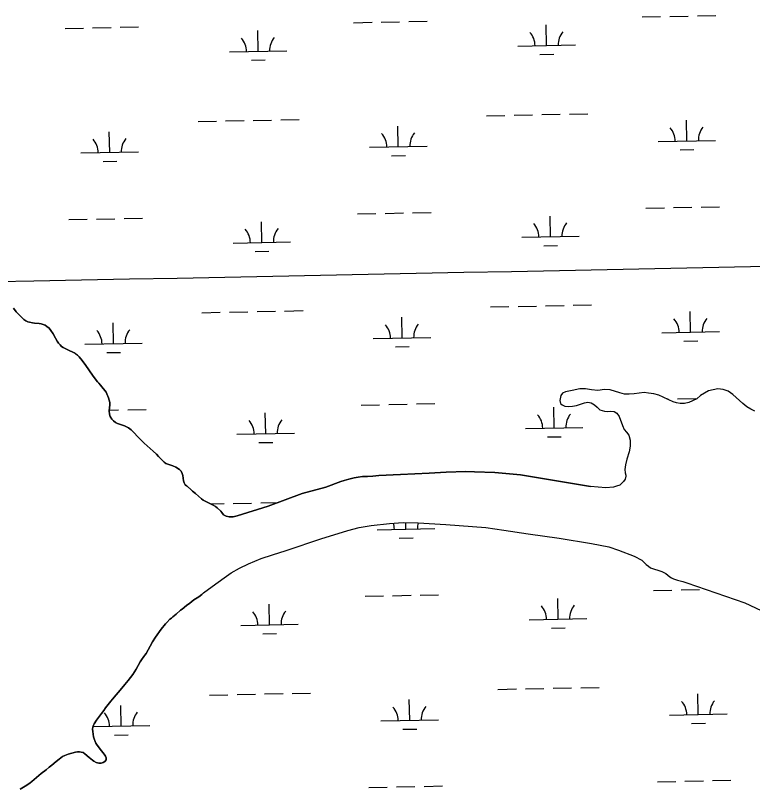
# Model space of a CAD drawing. Extents: x 3989314 to 4027622, y 243956 to 270014.
# Drawn here: x 4004433 to 4005715, y 254788 to 256133 of the extents above; entities that cross this region are included whole.
import ezdxf

# ---------------------------------------------------------------- set-up
doc = ezdxf.new("R2010")
doc.units = 0
for name, color, linetype in [('V-GRID-MAJR', 7, 'Continuous'), ('V-RIVR-EDGE', 7, 'Continuous'), ('V-TOPO-SHOR', 7, 'Continuous'), ('V-WETL-SWMP', 7, 'Continuous')]:
    doc.layers.add(name, color=color, linetype=linetype)

msp = doc.modelspace()

# ---------------------------------------------------------------- linework, layer by layer
at = {"layer": 'V-GRID-MAJR'}
msp.add_spline([(3993497.6, 255455.7), (3998815.3, 255559.8), (4004133, 255664.6), (4009450.7, 255770.2), (4014768.4, 255876.5), (4020086, 255983.7), (4025403.7, 256091.6)], degree=3, dxfattribs=at)
at = {"layer": 'V-RIVR-EDGE'}
msp.add_line((4004760.2, 255128.2), (4004760, 255128), dxfattribs=at)
for points in [[(4004429.8, 255623.5), (4004434.9, 255617.1), (4004437.3, 255614.3), (4004442.8, 255609.3), (4004445.6, 255606.3), (4004448.1, 255604.1), (4004451.3, 255601.8), (4004454.8, 255600.1), (4004458, 255599), (4004463.2, 255597.9), (4004466.3, 255597.5), (4004474.9, 255597), (4004478, 255596.6), (4004481.7, 255595.5), (4004485.4, 255594.1), (4004488.3, 255591.9), (4004491.8, 255588.8), (4004495.2, 255585), (4004499.3, 255578.8), (4004503.3, 255571.7), (4004506.2, 255566.5), (4004508.4, 255563), (4004511.2, 255559.6), (4004513.7, 255557), (4004516.2, 255555.2), (4004527.8, 255549.6), (4004532.1, 255547.8), (4004535.5, 255546), (4004538, 255544.5), (4004541.3, 255541.7), (4004544.4, 255538.7), (4004549.4, 255532.5), (4004555.8, 255523.7), (4004567.3, 255506.9), (4004570.1, 255503), (4004576.3, 255495.6), (4004578.7, 255493.1), (4004581.5, 255489.8), (4004591.1, 255477.8), (4004592.6, 255474.9), (4004595.4, 255467.5), (4004597.4, 255459.4), (4004597.7, 255455.6), (4004596.4, 255444.8), (4004596.8, 255439.5), (4004598.3, 255435), (4004600.8, 255430.8), (4004603.8, 255427.4), (4004607.4, 255424.9), (4004611.1, 255423.2), (4004622.8, 255418.9), (4004626.8, 255417.2), (4004629.8, 255415.4), (4004634.4, 255412), (4004639.9, 255407), (4004645.6, 255400.6), (4004657.1, 255388.8), (4004672.9, 255375.1), (4004679, 255369.5), (4004682.3, 255365.7), (4004685.4, 255361.9), (4004691.8, 255355.8), (4004695, 255353.6), (4004707.4, 255349.4), (4004712.4, 255347.3), (4004719, 255342.8), (4004721.7, 255340.2), (4004723.6, 255336), (4004724.7, 255332.8), (4004725.7, 255323.1), (4004726.9, 255319.6), (4004728.7, 255316.6), (4004731.1, 255314.3), (4004731.8, 255314)], [(4004731.8, 255314), (4004738.9, 255307.8), (4004741.5, 255305.4), (4004746.7, 255301), (4004756.8, 255291.9), (4004759.9, 255289.4), (4004763.3, 255287.9), (4004777.4, 255280.9), (4004781.1, 255278.6), (4004784.4, 255276.2), (4004790.4, 255270.6), (4004792.4, 255268), (4004795, 255263.9)], [(4004760, 255128), (4004757.5, 255125.6), (4004752.3, 255121.3), (4004746.4, 255117.9), (4004743.8, 255116.1), (4004736.5, 255110.2), (4004730.9, 255106.4), (4004723.3, 255100.1), (4004720.7, 255098.2), (4004712.8, 255091.3), (4004707, 255086.7), (4004704.8, 255084.5), (4004702.2, 255082.6), (4004696.8, 255077.1), (4004694.5, 255074.6), (4004687.1, 255065.5), (4004677, 255051.1), (4004672, 255043.3), (4004667.9, 255035.9), (4004664.4, 255029.1), (4004660.9, 255023.1), (4004658.4, 255020.1), (4004656.5, 255017.7), (4004652.4, 255011.8), (4004650.5, 255008.6), (4004643.4, 254995.6), (4004637.4, 254986.1), (4004629.7, 254976.1), (4004623.8, 254969.1), (4004618.5, 254962.5), (4004602.2, 254943.3), (4004599.6, 254939.9), (4004590.3, 254928.3), (4004587.3, 254924), (4004582.9, 254918.4), (4004574.5, 254906.9), (4004570.5, 254900.8), (4004569.1, 254898), (4004568, 254894.6), (4004567.6, 254891.2), (4004567.8, 254887.3), (4004568.5, 254882.4), (4004569.4, 254878.1), (4004570.5, 254874.2), (4004572, 254870), (4004573.3, 254867.1), (4004575.6, 254863.3), (4004582.8, 254853.3), (4004587.7, 254847.8), (4004590, 254844.3), (4004591.1, 254841.2), (4004591.1, 254838), (4004588.9, 254834.9), (4004586.1, 254833.3), (4004582.6, 254832.2), (4004578.6, 254832.1), (4004573.6, 254833.5), (4004570, 254835.4), (4004567.2, 254837.3), (4004564.3, 254839.5), (4004561.6, 254841.7), (4004554.2, 254848.6), (4004551.2, 254850.5), (4004548, 254851.4), (4004544.7, 254851.9), (4004541.2, 254851.7), (4004538, 254851.2), (4004531.5, 254849.7), (4004525, 254847.8), (4004519.2, 254845.7), (4004515.4, 254843.5), (4004509.3, 254839.3), (4004504.4, 254835), (4004496.9, 254828.7), (4004491.8, 254825.2), (4004486.6, 254820.8), (4004478.1, 254814.4), (4004462.1, 254800.2), (4004459.1, 254798), (4004456.7, 254796.3), (4004450.1, 254792.3), (4004441.8, 254786.6)]]:
    msp.add_lwpolyline(points, dxfattribs=at)
at = {"layer": 'V-TOPO-SHOR'}
for points in [[(4005719.2, 255444.4), (4005712.2, 255447.7), (4005705.6, 255452.2), (4005698.1, 255458), (4005680.9, 255473.5), (4005672.8, 255479.2), (4005664.1, 255482.3), (4005654.7, 255483.3), (4005646.6, 255481.8), (4005638.7, 255479.6), (4005631.6, 255475.9), (4005625, 255471.5), (4005618.3, 255466.2), (4005604.4, 255459.5), (4005596.9, 255457.8), (4005589.3, 255457.7), (4005583.3, 255458.8), (4005577.2, 255460.5), (4005569.6, 255463.9), (4005560.1, 255469.1), (4005552.5, 255472.1), (4005543.7, 255474.5), (4005534.1, 255476), (4005526.6, 255476.9), (4005509.3, 255474.9), (4005501, 255474.2), (4005492.7, 255474.3), (4005484.4, 255476.4), (4005467.7, 255481.3), (4005457.7, 255482), (4005446.5, 255480.7), (4005435, 255481.7), (4005424.9, 255483.5), (4005414.8, 255483.2), (4005401.7, 255480.7), (4005390, 255478.3), (4005384.6, 255475.6), (4005381.6, 255471.5), (4005380.1, 255462.9), (4005381.3, 255457.7), (4005384.1, 255455.5), (4005388.6, 255453.4), (4005395.2, 255452.6), (4005402.1, 255453), (4005409.2, 255454.6), (4005418, 255457.1), (4005423, 255458.8), (4005429, 255460.1), (4005434.7, 255458.8), (4005440.4, 255455.4), (4005444.8, 255451.2), (4005449.6, 255447), (4005457.6, 255444.2), (4005463.5, 255444), (4005468.6, 255444.6), (4005474.4, 255443.6), (4005479.2, 255440.9), (4005483.5, 255435.4), (4005489, 255419.4), (4005492.3, 255412.6), (4005496.3, 255408.2), (4005500, 255402.6), (4005502.3, 255393.9), (4005502.7, 255383.8), (4005500.5, 255374), (4005496.6, 255361), (4005494.3, 255351.2), (4005493.1, 255342.9), (4005493.9, 255337.1), (4005494.7, 255332.9), (4005494.8, 255331.3), (4005493.8, 255326.3), (4005490.9, 255321.9), (4005484.2, 255315.9), (4005478.9, 255313.8), (4005473.6, 255312.5), (4005460, 255311.2), (4005433.3, 255313.2)], [(4004795, 255263.9), (4004799.6, 255261.8), (4004805, 255260.6), (4004812.2, 255260.9), (4004818.9, 255262.6), (4004872.9, 255279.3), (4004932.2, 255301.1), (4004973.2, 255312.2), (4004999.3, 255321.9), (4005004.9, 255323.8), (4005013.2, 255326.3), (4005022.6, 255328.5), (4005029.7, 255329.8), (4005036.9, 255330.6), (4005045.7, 255330.9), (4005054.8, 255331.5), (4005065.3, 255332.5), (4005103.3, 255334.4), (4005153.1, 255336.7), (4005182.6, 255338.3), (4005216.5, 255339.6), (4005231.7, 255339.2), (4005266.9, 255337.6), (4005311.8, 255333.6), (4005433.3, 255313.2)], [(4004760.2, 255128.2), (4004781.9, 255143.8), (4004800.2, 255157.7), (4004808.8, 255163.3), (4004822.9, 255171.1), (4004838.6, 255178.7), (4004860.7, 255187.9), (4004880.3, 255194.7), (4004904.4, 255202.2), (4004966, 255222.8), (4004994.8, 255231.4), (4005011.6, 255236.8), (4005031.1, 255242), (4005052.1, 255245.8), (4005084.1, 255249.3), (4005107.7, 255250.8), (4005133.6, 255250.2), (4005182, 255247.3), (4005251.2, 255241.8), (4005282.9, 255237.6), (4005324.8, 255231.3), (4005379.1, 255223.4), (4005435, 255214.4), (4005465.4, 255208.2), (4005482.4, 255202.9), (4005509.3, 255192.1), (4005523, 255185.1), (4005530.3, 255178), (4005534.1, 255174.6), (4005538, 255172.2), (4005557.7, 255165.3), (4005564.3, 255161.9), (4005567.9, 255159.2), (4005571.5, 255156.2), (4005574.2, 255154.3), (4005577.6, 255152.7), (4005584.6, 255150.2), (4005594.3, 255147.9), (4005601, 255145.9), (4005701.7, 255111), (4005778.5, 255074.9)]]:
    msp.add_lwpolyline(points, dxfattribs=at)
at = {"layer": 'V-WETL-SWMP'}
for p, q in [((4005523.3, 256130.3), (4005555.3, 256130.9)), ((4005571.3, 256131.2), (4005603.3, 256131.9)), ((4005619.3, 256132.2), (4005651.3, 256132.8)), ((4005021.5, 256120.3), (4005053.5, 256120.9)), ((4005069.5, 256121.2), (4005101.5, 256121.9)), ((4005117.5, 256122.2), (4005149.5, 256122.8)), ((4005357.2, 256080.5), (4005356.5, 256116.5)), ((4004519.7, 256110.3), (4004551.7, 256110.9)), ((4004567.7, 256111.2), (4004599.7, 256111.9)), ((4004615.7, 256112.2), (4004647.6, 256112.8)), ((4004855.4, 256070.5), (4004854.7, 256106.5)), ((4005307.2, 256079.5), (4005407.2, 256081.5)), ((4004805.4, 256069.5), (4004905.4, 256071.5)), ((4005345.5, 256064.9), (4005369.5, 256065.4)), ((4004843.7, 256054.9), (4004867.7, 256055.4)), ((4005252.8, 255958.4), (4005284.7, 255959)), ((4005300.7, 255959.3), (4005332.7, 255960)), ((4005348.7, 255960.3), (4005380.7, 255960.9)), ((4005396.7, 255961.2), (4005428.7, 255961.9)), ((4004750.9, 255948.4), (4004782.9, 255949)), ((4004798.9, 255949.3), (4004830.9, 255950)), ((4004846.9, 255950.3), (4004878.9, 255950.9)), ((4004894.9, 255951.2), (4004926.9, 255951.9)), ((4005601, 255914.6), (4005600.3, 255950.5)), ((4004597.4, 255894.6), (4004596.7, 255930.5)), ((4005099.2, 255904.6), (4005098.5, 255940.5)), ((4005551, 255913.6), (4005651, 255915.6)), ((4005049.2, 255903.6), (4005149.2, 255905.5)), ((4004547.4, 255893.6), (4004647.4, 255895.5)), ((4005087.5, 255888.9), (4005111.5, 255889.4)), ((4005589.3, 255898.9), (4005613.3, 255899.4)), ((4004585.7, 255878.9), (4004609.7, 255879.4)), ((4005529.9, 255797.7), (4005561.9, 255798.3)), ((4005577.9, 255798.6), (4005609.9, 255799.3)), ((4005625.9, 255799.6), (4005657.9, 255800.2)), ((4004622.3, 255779.6), (4004654.3, 255780.2)), ((4005028.1, 255787.7), (4005060.1, 255788.3)), ((4005076.1, 255788.6), (4005108.1, 255789.3)), ((4005124.1, 255789.6), (4005156.1, 255790.2)), ((4005363.8, 255747.9), (4005363.1, 255783.9)), ((4004526.3, 255777.7), (4004558.3, 255778.3)), ((4004574.3, 255778.6), (4004606.3, 255779.3)), ((4004862, 255737.9), (4004861.3, 255773.9)), ((4005313.8, 255746.9), (4005413.8, 255748.9)), ((4004812, 255736.9), (4004912, 255738.9)), ((4005352.1, 255732.3), (4005376.1, 255732.7)), ((4004850.3, 255722.3), (4004874.3, 255722.7)), ((4004901.5, 255618.6), (4004933.5, 255619.3)), ((4005259.4, 255625.8), (4005291.4, 255626.4)), ((4005307.4, 255626.7), (4005339.4, 255627.4)), ((4005355.4, 255627.7), (4005387.4, 255628.3)), ((4005403.4, 255628.6), (4005435.3, 255629.3)), ((4004757.6, 255615.8), (4004789.6, 255616.4)), ((4004805.6, 255616.7), (4004837.6, 255617.4)), ((4004853.6, 255617.7), (4004885.5, 255618.3)), ((4005105.8, 255571.9), (4005105.1, 255607.9)), ((4005607.6, 255581.9), (4005606.9, 255617.9)), ((4004604, 255561.9), (4004603.3, 255597.9)), ((4005557.7, 255580.9), (4005657.6, 255582.9)), ((4005055.8, 255570.9), (4005155.8, 255572.9)), ((4005596, 255566.3), (4005619.9, 255566.8)), ((4004554, 255560.9), (4004654, 255562.9)), ((4005094.1, 255556.3), (4005118.1, 255556.8)), ((4004592.3, 255546.3), (4004616.3, 255546.8)), ((4005130.7, 255457), (4005162.7, 255457.6)), ((4005566.4, 255465.7), (4005568.5, 255465.7)), ((4005584.5, 255466), (4005616.5, 255466.7)), ((4004596.6, 255446.3), (4004612.9, 255446.7)), ((4004628.9, 255447), (4004660.9, 255447.6)), ((4005034.7, 255455.1), (4005066.7, 255455.7)), ((4005082.7, 255456), (4005114.7, 255456.7)), ((4005370.4, 255415.3), (4005369.7, 255451.3)), ((4004868.6, 255405.3), (4004867.9, 255441.3)), ((4004818.6, 255404.3), (4004918.6, 255406.3)), ((4005320.5, 255414.3), (4005420.4, 255416.3)), ((4004856.9, 255389.7), (4004880.9, 255390.1)), ((4005358.8, 255399.7), (4005382.7, 255400.1)), ((4004772.5, 255283.3), (4004796.2, 255283.8)), ((4004812.2, 255284.1), (4004844.2, 255284.7)), ((4004860.2, 255285.1), (4004890.1, 255285.7)), ((4005112.5, 255239.3), (4005112.2, 255250.7)), ((4005062.5, 255238.3), (4005162.5, 255240.3)), ((4005100.8, 255223.7), (4005124.8, 255224.1)), ((4005041.4, 255122.5), (4005073.4, 255123.1)), ((4005089.4, 255123.4), (4005121.4, 255124.1)), ((4005137.3, 255124.4), (4005169.3, 255125)), ((4005543.2, 255132.5), (4005575.2, 255133.1)), ((4005591.2, 255133.4), (4005623.2, 255134.1)), ((4004875.3, 255072.7), (4004874.5, 255108.7)), ((4005377.1, 255082.7), (4005376.4, 255118.7)), ((4005327.1, 255081.7), (4005427.1, 255083.7)), ((4004825.3, 255071.7), (4004925.3, 255073.7)), ((4005365.4, 255067), (4005389.4, 255067.5)), ((4004863.6, 255057), (4004887.6, 255057.5)), ((4005272.6, 254960.5), (4005304.6, 254961.2)), ((4005320.6, 254961.5), (4005352.6, 254962.1)), ((4005368.6, 254962.5), (4005400.6, 254963.1)), ((4005416.6, 254963.4), (4005448.6, 254964)), ((4004770.8, 254950.5), (4004802.8, 254951.2)), ((4004818.8, 254951.5), (4004850.8, 254952.1)), ((4004866.8, 254952.5), (4004898.8, 254953.1)), ((4004914.8, 254953.4), (4004946.8, 254954)), ((4005620.9, 254916.7), (4005620.2, 254952.7)), ((4004617.3, 254896.7), (4004616.6, 254932.7)), ((4005119.1, 254906.7), (4005118.4, 254942.7)), ((4005069.1, 254905.7), (4005169.1, 254907.7)), ((4005570.9, 254915.7), (4005670.9, 254917.7)), ((4004568.4, 254895.8), (4004667.3, 254897.7)), ((4005609.2, 254901.1), (4005633.2, 254901.5)), ((4004605.6, 254881.1), (4004629.6, 254881.5)), ((4005107.4, 254891.1), (4005131.4, 254891.5)), ((4005549.8, 254799.9), (4005581.8, 254800.5)), ((4005597.8, 254800.8), (4005629.8, 254801.4)), ((4005645.8, 254801.8), (4005677.8, 254802.4)), ((4005048, 254789.9), (4005080, 254790.5)), ((4005096, 254790.8), (4005128, 254791.4)), ((4005144, 254791.8), (4005176, 254792.4))]:
    msp.add_line(p, q, dxfattribs=at)
for points in [[(4004805, 255260.6), (4004799.6, 255261.8), (4004795, 255263.9), (4004792.4, 255268), (4004790.4, 255270.6), (4004784.4, 255276.2), (4004781.1, 255278.6), (4004777.4, 255280.9), (4004763.3, 255287.9), (4004759.9, 255289.4), (4004756.8, 255291.9), (4004746.7, 255301), (4004741.5, 255305.4), (4004738.9, 255307.8), (4004731.8, 255314), (4004731.1, 255314.3), (4004728.7, 255316.6), (4004726.9, 255319.6), (4004725.7, 255323.1), (4004724.7, 255332.8), (4004723.6, 255336), (4004721.7, 255340.2), (4004719, 255342.8), (4004712.4, 255347.3), (4004707.4, 255349.4), (4004695, 255353.6), (4004691.8, 255355.8), (4004685.4, 255361.9), (4004682.3, 255365.7), (4004679, 255369.5), (4004672.9, 255375.1), (4004657.1, 255388.8), (4004645.6, 255400.6), (4004639.9, 255407), (4004634.4, 255412), (4004629.8, 255415.4), (4004626.8, 255417.2), (4004622.8, 255418.9), (4004611.1, 255423.2), (4004607.4, 255424.9), (4004603.8, 255427.4), (4004600.8, 255430.8), (4004598.3, 255435), (4004596.8, 255439.5), (4004596.4, 255444.8), (4004597.7, 255455.6), (4004597.4, 255459.4), (4004595.4, 255467.5), (4004592.6, 255474.9), (4004591.1, 255477.8), (4004581.5, 255489.8), (4004578.7, 255493.1), (4004576.3, 255495.6), (4004570.1, 255503), (4004567.3, 255506.9), (4004555.8, 255523.7), (4004549.4, 255532.5), (4004544.4, 255538.7), (4004541.3, 255541.7), (4004538, 255544.4), (4004535.5, 255546), (4004532.1, 255547.8), (4004527.8, 255549.6), (4004516.2, 255555.2), (4004513.7, 255557), (4004511.2, 255559.6), (4004508.4, 255563), (4004506.2, 255566.5), (4004503.3, 255571.7), (4004499.3, 255578.8), (4004495.2, 255585), (4004491.8, 255588.8), (4004488.3, 255591.9), (4004485.4, 255594.1), (4004481.7, 255595.5), (4004478, 255596.6), (4004474.9, 255597), (4004466.3, 255597.5), (4004463.2, 255597.9), (4004458, 255599), (4004454.8, 255600.1), (4004451.3, 255601.8), (4004448.1, 255604.1), (4004445.6, 255606.3), (4004442.8, 255609.3), (4004437.3, 255614.3), (4004434.9, 255617.1), (4004429.8, 255623.5)], [(4005719.2, 255444.4), (4005712.2, 255447.7), (4005705.6, 255452.2), (4005698.1, 255458), (4005680.9, 255473.5), (4005672.8, 255479.2), (4005664.1, 255482.3), (4005654.7, 255483.3), (4005646.6, 255481.8), (4005638.7, 255479.6), (4005631.6, 255475.9), (4005625, 255471.5), (4005618.3, 255466.2), (4005604.4, 255459.5), (4005596.9, 255457.8), (4005589.3, 255457.7), (4005583.3, 255458.8), (4005577.2, 255460.5), (4005569.6, 255463.9), (4005560.1, 255469.1), (4005552.5, 255472.1), (4005543.7, 255474.5), (4005534.1, 255476), (4005526.6, 255476.9), (4005509.3, 255474.9), (4005501, 255474.2), (4005492.7, 255474.3), (4005484.4, 255476.4), (4005467.7, 255481.3), (4005457.7, 255482), (4005446.5, 255480.7), (4005435, 255481.7), (4005424.9, 255483.5), (4005414.8, 255483.2), (4005401.7, 255480.7), (4005390, 255478.3), (4005384.6, 255475.6), (4005381.6, 255471.5), (4005380.1, 255462.9), (4005381.3, 255457.7), (4005384.1, 255455.5), (4005388.6, 255453.4), (4005395.2, 255452.6), (4005402.1, 255453), (4005409.2, 255454.6), (4005418, 255457.1), (4005423, 255458.8), (4005429, 255460.1), (4005434.7, 255458.8), (4005440.4, 255455.4), (4005444.8, 255451.2), (4005449.6, 255447), (4005457.6, 255444.2), (4005463.5, 255444), (4005468.6, 255444.6), (4005474.4, 255443.6), (4005479.2, 255440.9), (4005483.5, 255435.4), (4005489, 255419.4), (4005492.3, 255412.6), (4005496.3, 255408.2), (4005500, 255402.6), (4005502.3, 255393.9), (4005502.7, 255383.8), (4005500.5, 255374), (4005496.6, 255361), (4005494.3, 255351.2), (4005493.1, 255342.9), (4005493.9, 255337.1), (4005494.7, 255332.9), (4005494.8, 255331.3), (4005493.8, 255326.3), (4005490.9, 255321.9), (4005484.2, 255315.9), (4005478.9, 255313.8), (4005473.5, 255312.5), (4005460, 255311.2), (4005433.3, 255313.2), (4005311.8, 255333.6), (4005266.9, 255337.6), (4005231.6, 255339.2), (4005216.5, 255339.6), (4005182.6, 255338.3), (4005153.1, 255336.7), (4005103.3, 255334.4), (4005065.3, 255332.5), (4005054.8, 255331.5), (4005045.7, 255330.9), (4005036.9, 255330.6), (4005029.7, 255329.8), (4005022.6, 255328.5), (4005013.2, 255326.3), (4005004.9, 255323.8), (4004999.3, 255321.9), (4004973.2, 255312.2), (4004932.2, 255301.1), (4004872.9, 255279.3), (4004818.9, 255262.6), (4004812.2, 255260.9), (4004805, 255260.6)], [(4004687.1, 255065.5), (4004694.5, 255074.6), (4004696.8, 255077.1), (4004702.2, 255082.6), (4004704.8, 255084.5), (4004707, 255086.7), (4004712.8, 255091.3), (4004720.7, 255098.2), (4004723.3, 255100.1), (4004730.9, 255106.4), (4004736.5, 255110.2), (4004743.8, 255116.1), (4004746.4, 255117.9), (4004752.3, 255121.3), (4004757.5, 255125.6), (4004760.2, 255128.2), (4004781.9, 255143.8), (4004800.2, 255157.7), (4004808.8, 255163.3), (4004822.9, 255171.1), (4004838.6, 255178.7), (4004860.7, 255187.9), (4004880.3, 255194.7), (4004904.4, 255202.2), (4004966, 255222.8), (4004994.8, 255231.4), (4005011.6, 255236.8), (4005031.1, 255242), (4005052.1, 255245.8), (4005084.1, 255249.3), (4005107.7, 255250.8), (4005133.6, 255250.2), (4005182, 255247.3), (4005251.2, 255241.8), (4005282.9, 255237.6), (4005324.8, 255231.3), (4005379.1, 255223.4), (4005435, 255214.4), (4005465.4, 255208.2), (4005482.4, 255202.9), (4005509.3, 255192.1), (4005523, 255185.1), (4005530.3, 255178), (4005534.1, 255174.6), (4005538, 255172.2), (4005557.7, 255165.3), (4005564.3, 255161.9), (4005567.9, 255159.2), (4005571.5, 255156.2), (4005574.2, 255154.3), (4005577.6, 255152.7), (4005584.6, 255150.2), (4005594.3, 255147.9), (4005601, 255145.9), (4005701.7, 255111), (4005778.5, 255074.9)], [(4004441.8, 254786.6), (4004450.1, 254792.3), (4004456.7, 254796.3), (4004459.1, 254798), (4004462.1, 254800.2), (4004478.1, 254814.4), (4004486.6, 254820.8), (4004491.8, 254825.2), (4004496.9, 254828.7), (4004504.4, 254835), (4004509.3, 254839.3), (4004515.4, 254843.5), (4004519.2, 254845.7), (4004525, 254847.8), (4004531.5, 254849.7), (4004538, 254851.2), (4004541.2, 254851.7), (4004544.7, 254851.9), (4004548, 254851.4), (4004551.2, 254850.5), (4004554.2, 254848.6), (4004561.6, 254841.7), (4004564.3, 254839.5), (4004567.2, 254837.3), (4004570, 254835.4), (4004573.6, 254833.5), (4004578.6, 254832.1), (4004582.6, 254832.2), (4004586.1, 254833.3), (4004588.9, 254834.9), (4004591.1, 254838), (4004591.1, 254841.2), (4004590, 254844.3), (4004587.7, 254847.8), (4004582.8, 254853.3), (4004575.6, 254863.3), (4004573.3, 254867.1), (4004572, 254870), (4004570.5, 254874.2), (4004569.4, 254878.1), (4004568.5, 254882.4), (4004567.8, 254887.3), (4004567.6, 254891.2), (4004568, 254894.6), (4004569.1, 254898), (4004570.5, 254900.8), (4004574.5, 254906.9), (4004582.9, 254918.4), (4004587.3, 254924), (4004590.3, 254928.3), (4004599.6, 254939.9), (4004602.2, 254943.3), (4004618.5, 254962.5), (4004623.8, 254969.1), (4004629.7, 254976.1), (4004637.4, 254986.1), (4004643.4, 254995.6), (4004650.5, 255008.6), (4004652.5, 255011.8), (4004656.5, 255017.7), (4004658.4, 255020.1), (4004660.9, 255023.1), (4004664.4, 255029.1), (4004667.9, 255035.9), (4004672, 255043.3), (4004677, 255051.1), (4004687.1, 255065.5)]]:
    msp.add_lwpolyline(points, dxfattribs=at)
for centre, start, end in [((4005301.9, 256079.9), 0.3699, 41.9135), ((4005412.4, 256082.1), 140.3699, 181.9135), ((4004800.1, 256069.9), 0.3699, 41.9135), ((4004910.6, 256072.1), 140.3699, 181.9135), ((4005154.4, 255906.1), 140.3699, 181.9135), ((4005545.8, 255913.9), 0.3699, 41.9135), ((4005656.2, 255916.1), 140.3699, 181.9135), ((4004542.2, 255893.9), 0.3699, 41.9135), ((4004652.6, 255896.1), 140.3699, 181.9135), ((4005044, 255903.9), 0.3699, 41.9135), ((4005308.6, 255747.3), 0.3699, 41.9135), ((4005419, 255749.5), 140.3699, 181.9135), ((4004806.8, 255737.3), 0.3699, 41.9135), ((4004917.2, 255739.5), 140.3699, 181.9135), ((4005662.9, 255583.5), 140.3699, 181.9135), ((4005050.6, 255571.3), 0.3699, 41.9135), ((4005161.1, 255573.5), 140.3699, 181.9135), ((4005552.4, 255581.3), 0.3699, 41.9135), ((4004548.8, 255561.3), 0.3699, 41.9135), ((4004659.2, 255563.5), 140.3699, 181.9135), ((4005315.2, 255414.7), 0.3699, 41.9135), ((4005425.7, 255416.9), 140.3699, 181.9135), ((4004813.4, 255404.7), 0.3699, 41.9135), ((4004923.9, 255406.9), 140.3699, 181.9135), ((4005057.2, 255238.7), 0.3699, 18.2558), ((4005167.7, 255240.9), 164.8, 181.9135), ((4004820, 255072.1), 0.3699, 41.9135), ((4004930.5, 255074.3), 140.3699, 181.9135), ((4005321.8, 255082.1), 0.3699, 41.9135), ((4005432.3, 255084.3), 140.3699, 181.9135), ((4005565.7, 254916.1), 0.3699, 41.9135), ((4005676.1, 254918.3), 140.3699, 181.9135), ((4004562, 254896.1), 0.3699, 41.9135), ((4004672.5, 254898.3), 140.3699, 181.9135), ((4005063.8, 254906.1), 0.3699, 41.9135), ((4005174.3, 254908.3), 140.3699, 181.9135)]:
    msp.add_arc(centre, 35.2, start, end, dxfattribs=at)

doc.saveas('drawing.dxf')
